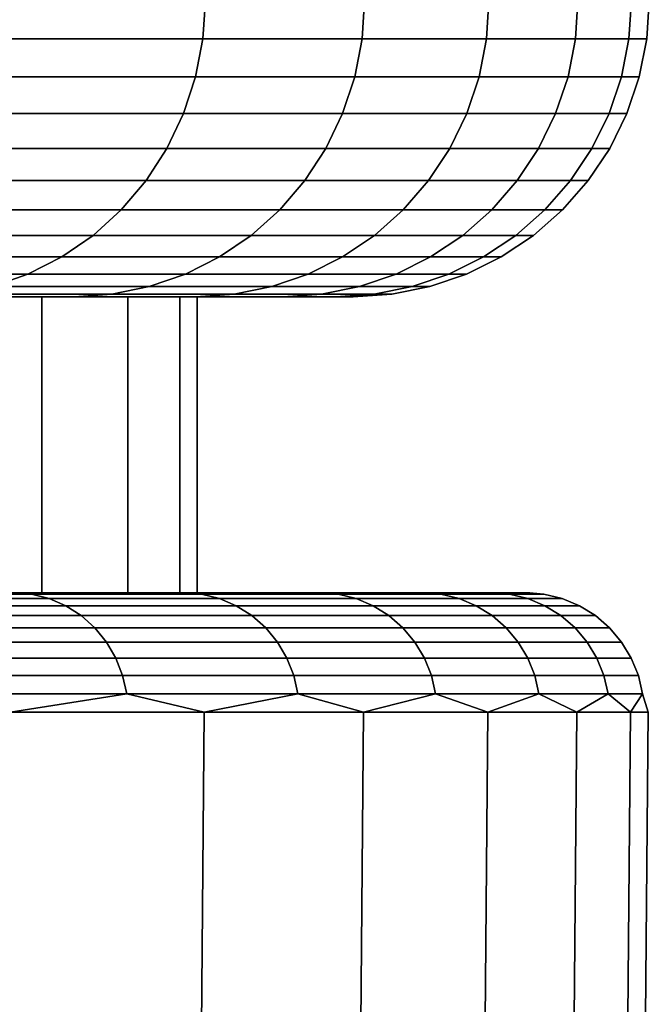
# Model space of a CAD drawing. Header units: metres. Extents: x -109 to 109, y -100 to 58.
# Tile 273 of 642: x 23.94 to 25, y -64.39 to -62.73. Entities that reach past the tile are written whole.
import ezdxf

# ---------------------------------------------------------------- set-up
doc = ezdxf.new("R2010")
doc.units = ezdxf.units.M
doc.layers.add('solid_21_062_100_XXX', color=7, linetype='CONTINUOUS')

msp = doc.modelspace()

# ---------------------------------------------------------------- linework, layer by layer
at = {"layer": 'solid_21_062_100_XXX'}
for points in [[(24.246714, -62.764614, -1.576055), (23.919497, -62.764614, -2.758469), (23.923508, -62.700001, -2.759686), (24.250782, -62.700001, -1.577073)], [(23.919497, -62.764614, 11.753331), (24.246714, -62.764614, 10.570917), (24.250782, -62.700001, 10.571936), (23.923508, -62.700001, 11.754548)], [(24.51552, -62.764614, -0.379009), (24.246714, -62.764614, -1.576055), (24.250782, -62.700001, -1.577073), (24.519632, -62.700001, -0.379827)], [(24.246714, -62.764614, 10.570917), (24.51552, -62.764614, 9.373871), (24.519632, -62.700001, 9.374689), (24.250782, -62.700001, 10.571936)], [(24.725266, -62.764614, 0.829784), (24.51552, -62.764614, -0.379009), (24.519632, -62.700001, -0.379827), (24.729412, -62.700001, 0.829169)], [(24.51552, -62.764614, 9.373871), (24.725266, -62.764614, 8.165077), (24.729412, -62.700001, 8.165692), (24.519632, -62.700001, 9.374689)], [(24.875446, -62.764614, 2.047413), (24.725266, -62.764614, 0.829784), (24.729412, -62.700001, 0.829169), (24.879618, -62.700001, 2.047003)], [(24.725266, -62.764614, 8.165077), (24.875446, -62.764614, 6.947448), (24.879618, -62.700001, 6.947859), (24.729412, -62.700001, 8.165692)], [(24.965698, -62.764614, 3.270945), (24.875446, -62.764614, 2.047413), (24.879618, -62.700001, 2.047003), (24.969887, -62.700001, 3.270739)], [(24.875446, -62.764614, 6.947448), (24.965698, -62.764614, 5.723917), (24.969887, -62.700001, 5.724123), (24.879618, -62.700001, 6.947859)], [(24.995808, -62.764614, 4.497431), (24.965698, -62.764614, 3.270945), (24.969887, -62.700001, 3.270739), (25, -62.700001, 4.497431)], [(24.965698, -62.764614, 5.723917), (24.995808, -62.764614, 4.497431), (25, -62.700001, 4.497431), (24.969887, -62.700001, 5.724123)], [(24.246714, -62.764614, 10.570917), (23.919497, -62.764614, 11.753331), (23.907351, -62.828842, 11.749646), (24.234402, -62.828842, 10.567833)], [(23.919497, -62.764614, -2.758469), (24.246714, -62.764614, -1.576055), (24.234402, -62.828842, -1.572971), (23.907351, -62.828842, -2.754785)], [(24.51552, -62.764614, 9.373871), (24.246714, -62.764614, 10.570917), (24.234402, -62.828842, 10.567833), (24.503071, -62.828842, 9.371395)], [(24.246714, -62.764614, -1.576055), (24.51552, -62.764614, -0.379009), (24.503071, -62.828842, -0.376533), (24.234402, -62.828842, -1.572971)], [(24.725266, -62.764614, 8.165077), (24.51552, -62.764614, 9.373871), (24.503071, -62.828842, 9.371395), (24.712711, -62.828842, 8.163216)], [(24.51552, -62.764614, -0.379009), (24.725266, -62.764614, 0.829784), (24.712711, -62.828842, 0.831647), (24.503071, -62.828842, -0.376533)], [(24.875446, -62.764614, 6.947448), (24.725266, -62.764614, 8.165077), (24.712711, -62.828842, 8.163216), (24.862814, -62.828842, 6.946204)], [(24.725266, -62.764614, 0.829784), (24.875446, -62.764614, 2.047413), (24.862814, -62.828842, 2.048657), (24.712711, -62.828842, 0.831647)], [(24.965698, -62.764614, 5.723917), (24.875446, -62.764614, 6.947448), (24.862814, -62.828842, 6.946204), (24.953022, -62.828842, 5.723294)], [(24.875446, -62.764614, 2.047413), (24.965698, -62.764614, 3.270945), (24.953022, -62.828842, 3.271568), (24.862814, -62.828842, 2.048657)], [(24.995808, -62.764614, 4.497431), (24.965698, -62.764614, 5.723917), (24.953022, -62.828842, 5.723294), (24.983114, -62.828842, 4.497431)], [(24.965698, -62.764614, 3.270945), (24.995808, -62.764614, 4.497431), (24.983114, -62.828842, 4.497431), (24.953022, -62.828842, 3.271568)], [(24.234402, -62.828842, 10.567833), (23.907351, -62.828842, 11.749646), (23.887278, -62.890858, 11.743558), (24.214056, -62.890858, 10.562737)], [(23.907351, -62.828842, -2.754785), (24.234402, -62.828842, -1.572971), (24.214056, -62.890858, -1.567874), (23.887278, -62.890858, -2.748696)], [(24.503071, -62.828842, 9.371395), (24.234402, -62.828842, 10.567833), (24.214056, -62.890858, 10.562737), (24.4825, -62.890858, 9.367303)], [(24.234402, -62.828842, -1.572971), (24.503071, -62.828842, -0.376533), (24.4825, -62.890858, -0.372441), (24.214056, -62.890858, -1.567874)], [(24.712711, -62.828842, 8.163216), (24.503071, -62.828842, 9.371395), (24.4825, -62.890858, 9.367303), (24.691963, -62.890858, 8.160137)], [(24.503071, -62.828842, -0.376533), (24.712711, -62.828842, 0.831647), (24.691963, -62.890858, 0.834724), (24.4825, -62.890858, -0.372441)], [(24.862814, -62.828842, 6.946204), (24.712711, -62.828842, 8.163216), (24.691963, -62.890858, 8.160137), (24.84194, -62.890858, 6.944149)], [(24.712711, -62.828842, 0.831647), (24.862814, -62.828842, 2.048657), (24.84194, -62.890858, 2.050713), (24.691963, -62.890858, 0.834724)], [(24.953022, -62.828842, 5.723294), (24.862814, -62.828842, 6.946204), (24.84194, -62.890858, 6.944149), (24.932072, -62.890858, 5.722265)], [(24.862814, -62.828842, 2.048657), (24.953022, -62.828842, 3.271568), (24.932072, -62.890858, 3.272597), (24.84194, -62.890858, 2.050713)], [(24.983114, -62.828842, 4.497431), (24.953022, -62.828842, 5.723294), (24.932072, -62.890858, 5.722265), (24.962139, -62.890858, 4.497431)], [(24.953022, -62.828842, 3.271568), (24.983114, -62.828842, 4.497431), (24.962139, -62.890858, 4.497431), (24.932072, -62.890858, 3.272597)], [(24.214056, -62.890858, 10.562737), (23.887278, -62.890858, 11.743558), (23.859625, -62.949604, 11.735168), (24.186024, -62.949604, 10.555715)], [(23.887278, -62.890858, -2.748696), (24.214056, -62.890858, -1.567874), (24.186024, -62.949604, -1.560853), (23.859625, -62.949604, -2.740307)], [(24.4825, -62.890858, 9.367303), (24.214056, -62.890858, 10.562737), (24.186024, -62.949604, 10.555715), (24.454157, -62.949604, 9.361665)], [(24.214056, -62.890858, -1.567874), (24.4825, -62.890858, -0.372441), (24.454157, -62.949604, -0.366803), (24.186024, -62.949604, -1.560853)], [(24.691963, -62.890858, 8.160137), (24.4825, -62.890858, 9.367303), (24.454157, -62.949604, 9.361665), (24.663378, -62.949604, 8.155897)], [(24.4825, -62.890858, -0.372441), (24.691963, -62.890858, 0.834724), (24.663378, -62.949604, 0.838965), (24.454157, -62.949604, -0.366803)], [(24.84194, -62.890858, 6.944149), (24.691963, -62.890858, 8.160137), (24.663378, -62.949604, 8.155897), (24.813181, -62.949604, 6.941316)], [(24.691963, -62.890858, 0.834724), (24.84194, -62.890858, 2.050713), (24.813181, -62.949604, 2.053546), (24.663378, -62.949604, 0.838965)], [(24.932072, -62.890858, 5.722265), (24.84194, -62.890858, 6.944149), (24.813181, -62.949604, 6.941316), (24.903208, -62.949604, 5.720847)], [(24.84194, -62.890858, 2.050713), (24.932072, -62.890858, 3.272597), (24.903208, -62.949604, 3.274015), (24.813181, -62.949604, 2.053546)], [(24.962139, -62.890858, 4.497431), (24.932072, -62.890858, 5.722265), (24.903208, -62.949604, 5.720847), (24.933241, -62.949604, 4.497431)], [(24.932072, -62.890858, 3.272597), (24.962139, -62.890858, 4.497431), (24.933241, -62.949604, 4.497431), (24.903208, -62.949604, 3.274015)], [(24.186024, -62.949604, 10.555715), (23.859625, -62.949604, 11.735168), (23.824863, -63.00407, 11.724624), (24.150785, -63.00407, 10.546888)], [(23.859625, -62.949604, -2.740307), (24.186024, -62.949604, -1.560853), (24.150785, -63.00407, -1.552026), (23.824863, -63.00407, -2.729762)], [(24.454157, -62.949604, 9.361665), (24.186024, -62.949604, 10.555715), (24.150785, -63.00407, 10.546888), (24.418528, -63.00407, 9.354578)], [(24.186024, -62.949604, -1.560853), (24.454157, -62.949604, -0.366803), (24.418528, -63.00407, -0.359716), (24.150785, -63.00407, -1.552026)], [(24.663378, -62.949604, 8.155897), (24.454157, -62.949604, 9.361665), (24.418528, -63.00407, 9.354578), (24.627443, -63.00407, 8.150567)], [(24.454157, -62.949604, -0.366803), (24.663378, -62.949604, 0.838965), (24.627443, -63.00407, 0.844295), (24.418528, -63.00407, -0.359716)], [(24.813181, -62.949604, 6.941316), (24.663378, -62.949604, 8.155897), (24.627443, -63.00407, 8.150567), (24.777031, -63.00407, 6.937756)], [(24.663378, -62.949604, 0.838965), (24.813181, -62.949604, 2.053546), (24.777031, -63.00407, 2.057106), (24.627443, -63.00407, 0.844295)], [(24.903208, -62.949604, 5.720847), (24.813181, -62.949604, 6.941316), (24.777031, -63.00407, 6.937756), (24.866926, -63.00407, 5.719065)], [(24.813181, -62.949604, 2.053546), (24.903208, -62.949604, 3.274015), (24.866926, -63.00407, 3.275797), (24.777031, -63.00407, 2.057106)], [(24.933241, -62.949604, 4.497431), (24.903208, -62.949604, 5.720847), (24.866926, -63.00407, 5.719065), (24.896915, -63.00407, 4.497431)], [(24.903208, -62.949604, 3.274015), (24.933241, -62.949604, 4.497431), (24.896915, -63.00407, 4.497431), (24.866926, -63.00407, 3.275797)], [(24.150785, -63.00407, 10.546888), (23.824863, -63.00407, 11.724624), (23.783588, -63.053322, 11.712104), (24.108948, -63.053322, 10.536408)], [(23.824863, -63.00407, -2.729762), (24.150785, -63.00407, -1.552026), (24.108948, -63.053322, -1.541546), (23.783588, -63.053322, -2.717242)], [(24.418528, -63.00407, 9.354578), (24.150785, -63.00407, 10.546888), (24.108948, -63.053322, 10.536408), (24.376226, -63.053322, 9.346164)], [(24.150785, -63.00407, -1.552026), (24.418528, -63.00407, -0.359716), (24.376226, -63.053322, -0.351302), (24.108948, -63.053322, -1.541546)], [(24.627443, -63.00407, 8.150567), (24.418528, -63.00407, 9.354578), (24.376226, -63.053322, 9.346164), (24.58478, -63.053322, 8.144238)], [(24.418528, -63.00407, -0.359716), (24.627443, -63.00407, 0.844295), (24.58478, -63.053322, 0.850623), (24.376226, -63.053322, -0.351302)], [(24.777031, -63.00407, 6.937756), (24.627443, -63.00407, 8.150567), (24.58478, -63.053322, 8.144238), (24.734106, -63.053322, 6.933528)], [(24.627443, -63.00407, 0.844295), (24.777031, -63.00407, 2.057106), (24.734106, -63.053322, 2.061334), (24.58478, -63.053322, 0.850623)], [(24.866926, -63.00407, 5.719065), (24.777031, -63.00407, 6.937756), (24.734106, -63.053322, 6.933528), (24.823847, -63.053322, 5.716949)], [(24.777031, -63.00407, 2.057106), (24.866926, -63.00407, 3.275797), (24.823847, -63.053322, 3.277914), (24.734106, -63.053322, 2.061334)], [(24.896915, -63.00407, 4.497431), (24.866926, -63.00407, 5.719065), (24.823847, -63.053322, 5.716949), (24.853785, -63.053322, 4.497431)], [(24.866926, -63.00407, 3.275797), (24.896915, -63.00407, 4.497431), (24.853785, -63.053322, 4.497431), (24.823847, -63.053322, 3.277914)], [(24.108948, -63.053322, 10.536408), (23.783588, -63.053322, 11.712104), (23.736511, -63.096516, 11.697823), (24.061226, -63.096516, 10.524454)], [(23.783588, -63.053322, -2.717242), (24.108948, -63.053322, -1.541546), (24.061226, -63.096516, -1.529592), (23.736511, -63.096516, -2.702961)], [(24.376226, -63.053322, 9.346164), (24.108948, -63.053322, 10.536408), (24.061226, -63.096516, 10.524454), (24.327974, -63.096516, 9.336566)], [(24.108948, -63.053322, -1.541546), (24.376226, -63.053322, -0.351302), (24.327974, -63.096516, -0.341704), (24.061226, -63.096516, -1.529592)], [(24.58478, -63.053322, 8.144238), (24.376226, -63.053322, 9.346164), (24.327974, -63.096516, 9.336566), (24.536116, -63.096516, 8.13702)], [(24.376226, -63.053322, -0.351302), (24.58478, -63.053322, 0.850623), (24.536116, -63.096516, 0.857842), (24.327974, -63.096516, -0.341704)], [(24.734106, -63.053322, 6.933528), (24.58478, -63.053322, 8.144238), (24.536116, -63.096516, 8.13702), (24.685148, -63.096516, 6.928706)], [(24.58478, -63.053322, 0.850623), (24.734106, -63.053322, 2.061334), (24.685148, -63.096516, 2.066156), (24.536116, -63.096516, 0.857842)], [(24.823847, -63.053322, 5.716949), (24.734106, -63.053322, 6.933528), (24.685148, -63.096516, 6.928706), (24.77471, -63.096516, 5.714534)], [(24.734106, -63.053322, 2.061334), (24.823847, -63.053322, 3.277914), (24.77471, -63.096516, 3.280328), (24.685148, -63.096516, 2.066156)], [(24.853785, -63.053322, 4.497431), (24.823847, -63.053322, 5.716949), (24.77471, -63.096516, 5.714534), (24.804588, -63.096516, 4.497431)], [(24.823847, -63.053322, 3.277914), (24.853785, -63.053322, 4.497431), (24.804588, -63.096516, 4.497431), (24.77471, -63.096516, 3.280328)], [(24.061226, -63.096516, 10.524454), (23.736511, -63.096516, 11.697823), (23.684437, -63.132915, 11.682026), (24.008438, -63.132915, 10.511231)], [(23.736511, -63.096516, -2.702961), (24.061226, -63.096516, -1.529592), (24.008438, -63.132915, -1.51637), (23.684437, -63.132915, -2.687164)], [(24.327974, -63.096516, 9.336566), (24.061226, -63.096516, 10.524454), (24.008438, -63.132915, 10.511231), (24.274603, -63.132915, 9.32595)], [(24.061226, -63.096516, -1.529592), (24.327974, -63.096516, -0.341704), (24.274603, -63.132915, -0.331088), (24.008438, -63.132915, -1.51637)], [(24.536116, -63.096516, 8.13702), (24.327974, -63.096516, 9.336566), (24.274603, -63.132915, 9.32595), (24.482286, -63.132915, 8.129035)], [(24.327974, -63.096516, -0.341704), (24.536116, -63.096516, 0.857842), (24.482286, -63.132915, 0.865827), (24.274603, -63.132915, -0.331088)], [(24.685148, -63.096516, 6.928706), (24.536116, -63.096516, 8.13702), (24.482286, -63.132915, 8.129035), (24.630991, -63.132915, 6.923372)], [(24.536116, -63.096516, 0.857842), (24.685148, -63.096516, 2.066156), (24.630991, -63.132915, 2.07149), (24.482286, -63.132915, 0.865827)], [(24.77471, -63.096516, 5.714534), (24.685148, -63.096516, 6.928706), (24.630991, -63.132915, 6.923372), (24.720358, -63.132915, 5.711864)], [(24.685148, -63.096516, 2.066156), (24.77471, -63.096516, 3.280328), (24.720358, -63.132915, 3.282998), (24.630991, -63.132915, 2.07149)], [(24.804588, -63.096516, 4.497431), (24.77471, -63.096516, 5.714534), (24.720358, -63.132915, 5.711864), (24.75017, -63.132915, 4.497431)], [(24.77471, -63.096516, 3.280328), (24.804588, -63.096516, 4.497431), (24.75017, -63.132915, 4.497431), (24.720358, -63.132915, 3.282998)], [(24.008438, -63.132915, 10.511231), (23.684437, -63.132915, 11.682026), (23.628256, -63.161888, 11.664984), (23.95149, -63.161888, 10.496967)], [(23.684437, -63.132915, -2.687164), (24.008438, -63.132915, -1.51637), (23.95149, -63.161888, -1.502105), (23.628256, -63.161888, -2.670122)], [(24.274603, -63.132915, 9.32595), (24.008438, -63.132915, 10.511231), (23.95149, -63.161888, 10.496967), (24.217024, -63.161888, 9.314496)], [(24.008438, -63.132915, -1.51637), (24.274603, -63.132915, -0.331088), (24.217024, -63.161888, -0.319634), (23.95149, -63.161888, -1.502105)], [(24.482286, -63.132915, 8.129035), (24.274603, -63.132915, 9.32595), (24.217024, -63.161888, 9.314496), (24.424215, -63.161888, 8.120421)], [(24.274603, -63.132915, -0.331088), (24.482286, -63.132915, 0.865827), (24.424215, -63.161888, 0.874441), (24.217024, -63.161888, -0.319634)], [(24.630991, -63.132915, 6.923372), (24.482286, -63.132915, 8.129035), (24.424215, -63.161888, 8.120421), (24.572567, -63.161888, 6.917617)], [(24.482286, -63.132915, 0.865827), (24.630991, -63.132915, 2.07149), (24.572567, -63.161888, 2.077244), (24.424215, -63.161888, 0.874441)], [(24.720358, -63.132915, 5.711864), (24.630991, -63.132915, 6.923372), (24.572567, -63.161888, 6.917617), (24.66172, -63.161888, 5.708983)], [(24.630991, -63.132915, 2.07149), (24.720358, -63.132915, 3.282998), (24.66172, -63.161888, 3.285878), (24.572567, -63.161888, 2.077244)], [(24.75017, -63.132915, 4.497431), (24.720358, -63.132915, 5.711864), (24.66172, -63.161888, 5.708983), (24.691463, -63.161888, 4.497431)], [(24.720358, -63.132915, 3.282998), (24.75017, -63.132915, 4.497431), (24.691463, -63.161888, 4.497431), (24.66172, -63.161888, 3.285878)], [(23.95149, -63.161888, 10.496967), (23.628256, -63.161888, 11.664984), (23.568935, -63.182945, 11.64699), (23.891357, -63.182945, 10.481905)], [(23.628256, -63.161888, -2.670122), (23.95149, -63.161888, -1.502105), (23.891357, -63.182945, -1.487043), (23.568935, -63.182945, -2.652128)], [(24.217024, -63.161888, 9.314496), (23.95149, -63.161888, 10.496967), (23.891357, -63.182945, 10.481905), (24.156225, -63.182945, 9.302402)], [(23.95149, -63.161888, -1.502105), (24.217024, -63.161888, -0.319634), (24.156225, -63.182945, -0.307541), (23.891357, -63.182945, -1.487043)], [(24.424215, -63.161888, 8.120421), (24.217024, -63.161888, 9.314496), (24.156225, -63.182945, 9.302402), (24.362896, -63.182945, 8.111325)], [(24.217024, -63.161888, -0.319634), (24.424215, -63.161888, 0.874441), (24.362896, -63.182945, 0.883537), (24.156225, -63.182945, -0.307541)], [(24.572567, -63.161888, 6.917617), (24.424215, -63.161888, 8.120421), (24.362896, -63.182945, 8.111325), (24.510876, -63.182945, 6.911541)], [(24.424215, -63.161888, 0.874441), (24.572567, -63.161888, 2.077244), (24.510876, -63.182945, 2.08332), (24.362896, -63.182945, 0.883537)], [(24.66172, -63.161888, 5.708983), (24.572567, -63.161888, 6.917617), (24.510876, -63.182945, 6.911541), (24.599806, -63.182945, 5.705942)], [(24.572567, -63.161888, 2.077244), (24.66172, -63.161888, 3.285878), (24.599806, -63.182945, 3.28892), (24.510876, -63.182945, 2.08332)], [(24.691463, -63.161888, 4.497431), (24.66172, -63.161888, 5.708983), (24.599806, -63.182945, 5.705942), (24.629473, -63.182945, 4.497431)], [(24.66172, -63.161888, 3.285878), (24.691463, -63.161888, 4.497431), (24.629473, -63.182945, 4.497431), (24.599806, -63.182945, 3.28892)], [(24.156225, -63.182945, 9.302402), (23.891357, -63.182945, 10.481905), (23.829073, -63.195721, 10.466303), (24.093248, -63.195721, 9.289876)], [(23.891357, -63.182945, -1.487043), (24.156225, -63.182945, -0.307541), (24.093248, -63.195721, -0.295014), (23.829073, -63.195721, -1.471441)], [(24.362896, -63.182945, 8.111325), (24.156225, -63.182945, 9.302402), (24.093248, -63.195721, 9.289876), (24.299381, -63.195721, 8.101904)], [(24.156225, -63.182945, -0.307541), (24.362896, -63.182945, 0.883537), (24.299381, -63.195721, 0.892958), (24.093248, -63.195721, -0.295014)], [(24.510876, -63.182945, 6.911541), (24.362896, -63.182945, 8.111325), (24.299381, -63.195721, 8.101904), (24.446974, -63.195721, 6.905248)], [(24.362896, -63.182945, 0.883537), (24.510876, -63.182945, 2.08332), (24.446974, -63.195721, 2.089614), (24.299381, -63.195721, 0.892958)], [(24.599806, -63.182945, 5.705942), (24.510876, -63.182945, 6.911541), (24.446974, -63.195721, 6.905248), (24.535673, -63.195721, 5.702791)], [(24.510876, -63.182945, 2.08332), (24.599806, -63.182945, 3.28892), (24.535673, -63.195721, 3.292071), (24.446974, -63.195721, 2.089614)], [(24.629473, -63.182945, 4.497431), (24.599806, -63.182945, 5.705942), (24.535673, -63.195721, 5.702791), (24.565264, -63.195721, 4.497431)], [(24.599806, -63.182945, 3.28892), (24.629473, -63.182945, 4.497431), (24.565264, -63.195721, 4.497431), (24.535673, -63.195721, 3.292071)], [(23.771214, -63.200001, 9.225838), (24.029152, -63.200001, 9.277576), (23.765625, -63.200001, 10.450995), (23.510576, -63.200001, 10.386509)], [(23.771214, -63.200001, -0.230976), (23.510576, -63.200001, -1.391647), (23.765635, -63.200001, -1.456101), (24.02916, -63.200001, -0.282673)], [(24.093248, -63.195721, 9.289876), (23.829073, -63.195721, 10.466303), (23.765625, -63.200001, 10.450995), (24.029152, -63.200001, 9.277576)], [(24.093248, -63.195721, -0.295014), (24.02916, -63.200001, -0.282673), (23.765635, -63.200001, -1.456101), (23.829073, -63.195721, -1.471441)], [(23.974586, -63.700001, 0.941096), (23.771208, -63.700001, -0.23103), (23.771214, -63.200001, -0.230976), (23.97459, -63.200001, 0.941103)], [(23.771208, -63.700001, 9.225891), (23.974586, -63.700001, 8.053766), (23.97459, -63.200001, 8.053759), (23.771214, -63.200001, 9.225838)], [(23.97459, -63.200001, 8.053759), (24.234776, -63.200001, 8.092642), (24.029152, -63.200001, 9.277576), (23.771214, -63.200001, 9.225838)], [(23.97459, -63.200001, 0.941103), (23.771214, -63.200001, -0.230976), (24.02916, -63.200001, -0.282673), (24.234781, -63.200001, 0.902258)], [(24.120239, -63.700001, 2.122068), (23.974586, -63.700001, 0.941096), (23.97459, -63.200001, 0.941103), (24.120211, -63.200001, 2.121766)], [(23.974586, -63.700001, 8.053766), (24.120239, -63.700001, 6.872794), (24.120211, -63.200001, 6.873096), (23.97459, -63.200001, 8.053759)], [(24.120211, -63.200001, 6.873096), (24.382006, -63.200001, 6.899053), (24.234776, -63.200001, 8.092642), (23.97459, -63.200001, 8.053759)], [(24.120211, -63.200001, 2.121766), (23.97459, -63.200001, 0.941103), (24.234781, -63.200001, 0.902258), (24.382008, -63.200001, 2.09584)], [(24.299381, -63.195721, 8.101904), (24.093248, -63.195721, 9.289876), (24.029152, -63.200001, 9.277576), (24.234776, -63.200001, 8.092642)], [(24.299381, -63.195721, 0.892958), (24.234781, -63.200001, 0.902258), (24.02916, -63.200001, -0.282673), (24.093248, -63.195721, -0.295014)], [(24.207726, -63.200001, 5.686698), (24.470484, -63.200001, 5.699694), (24.382006, -63.200001, 6.899053), (24.120211, -63.200001, 6.873096)], [(24.207726, -63.200001, 3.308163), (24.120211, -63.200001, 2.121766), (24.382008, -63.200001, 2.09584), (24.470486, -63.200001, 3.295204)], [(24.20772, -63.700001, 3.307986), (24.120239, -63.700001, 2.122068), (24.120211, -63.200001, 2.121766), (24.207726, -63.200001, 3.308163)], [(24.120239, -63.700001, 6.872794), (24.20772, -63.700001, 5.686876), (24.207726, -63.200001, 5.686698), (24.120211, -63.200001, 6.873096)], [(24.236923, -63.700001, 4.497431), (24.20772, -63.700001, 3.307986), (24.207726, -63.200001, 3.308163), (24.236921, -63.200001, 4.497431)], [(24.20772, -63.700001, 5.686876), (24.236923, -63.700001, 4.497431), (24.236921, -63.200001, 4.497431), (24.207726, -63.200001, 5.686698)], [(24.207726, -63.200001, 5.686698), (24.236921, -63.200001, 4.497431), (24.5, -63.200001, 4.497453), (24.470484, -63.200001, 5.699694)], [(24.236921, -63.200001, 4.497431), (24.207726, -63.200001, 3.308163), (24.470486, -63.200001, 3.295204), (24.5, -63.200001, 4.497453)], [(24.446974, -63.195721, 6.905248), (24.299381, -63.195721, 8.101904), (24.234776, -63.200001, 8.092642), (24.382006, -63.200001, 6.899053)], [(24.446974, -63.195721, 2.089614), (24.382008, -63.200001, 2.09584), (24.234781, -63.200001, 0.902258), (24.299381, -63.195721, 0.892958)], [(24.535673, -63.195721, 5.702791), (24.446974, -63.195721, 6.905248), (24.382006, -63.200001, 6.899053), (24.470484, -63.200001, 5.699694)], [(24.535673, -63.195721, 3.292071), (24.470486, -63.200001, 3.295204), (24.382008, -63.200001, 2.09584), (24.446974, -63.195721, 2.089614)], [(24.565264, -63.195721, 4.497431), (24.535673, -63.195721, 5.702791), (24.470484, -63.200001, 5.699694), (24.5, -63.200001, 4.497453)], [(24.535673, -63.195721, 3.292071), (24.565264, -63.195721, 4.497431), (24.5, -63.200001, 4.497453), (24.470486, -63.200001, 3.295204)], [(23.510614, -63.700001, 10.386336), (23.730209, -63.700001, 11.696749), (24.054909, -63.700001, 10.523573), (23.771208, -63.700001, 9.225891)], [(23.614216, -63.70245, -3.175293), (23.730207, -63.700001, -2.701894), (23.957336, -63.70245, -2.02545)], [(23.957336, -63.70245, 11.020312), (23.730209, -63.700001, 11.696749), (23.614216, -63.70245, 12.170155)], [(23.957336, -63.70245, 11.020312), (23.614216, -63.70245, 12.170155), (23.643429, -63.709827, 12.179646), (23.986973, -63.709827, 11.028381)], [(23.614216, -63.70245, -3.175293), (23.957336, -63.70245, -2.02545), (23.986973, -63.709827, -2.03352), (23.643429, -63.709827, -3.184785)], [(23.771208, -63.700001, -0.23103), (23.974586, -63.700001, 0.941096), (24.054907, -63.700001, -1.528718), (23.730207, -63.700001, -2.701894)], [(23.957336, -63.70245, -2.02545), (23.730207, -63.700001, -2.701894), (24.054907, -63.700001, -1.528718)], [(23.957336, -63.70245, 11.020312), (24.054909, -63.700001, 10.523573), (23.730209, -63.700001, 11.696749)], [(23.974586, -63.700001, 8.053766), (23.771208, -63.700001, 9.225891), (24.054909, -63.700001, 10.523573)], [(23.957336, -63.70245, -2.02545), (24.054907, -63.700001, -1.528718), (24.244501, -63.70245, -0.860373)], [(24.244501, -63.70245, 9.855235), (24.054909, -63.700001, 10.523573), (23.957336, -63.70245, 11.020312)], [(24.244501, -63.70245, 9.855235), (23.957336, -63.70245, 11.020312), (23.986973, -63.709827, 11.028381), (24.274494, -63.709827, 9.861863)], [(23.957336, -63.70245, -2.02545), (24.244501, -63.70245, -0.860373), (24.274494, -63.709827, -0.867001), (23.986973, -63.709827, -2.03352)], [(23.974586, -63.700001, 0.941096), (24.120239, -63.700001, 2.122068), (24.054907, -63.700001, -1.528718)], [(23.974586, -63.700001, 8.053766), (24.054909, -63.700001, 10.523573), (24.321644, -63.700001, 9.335891), (24.120239, -63.700001, 6.872794)], [(24.120239, -63.700001, 2.122068), (24.20772, -63.700001, 3.307986), (24.321642, -63.700001, -0.341036), (24.054907, -63.700001, -1.528718)], [(24.244501, -63.70245, -0.860373), (24.054907, -63.700001, -1.528718), (24.321642, -63.700001, -0.341036)], [(24.244501, -63.70245, 9.855235), (24.321644, -63.700001, 9.335891), (24.054909, -63.700001, 10.523573)], [(24.20772, -63.700001, 5.686876), (24.120239, -63.700001, 6.872794), (24.321644, -63.700001, 9.335891)], [(24.20772, -63.700001, 3.307986), (24.236923, -63.700001, 4.497431), (24.321642, -63.700001, -0.341036)], [(24.236923, -63.700001, 4.497431), (24.20772, -63.700001, 5.686876), (24.321644, -63.700001, 9.335891)], [(24.236923, -63.700001, 4.497431), (24.321644, -63.700001, 9.335891), (24.529778, -63.700001, 8.136534), (24.321642, -63.700001, -0.341036)], [(24.244501, -63.70245, -0.860373), (24.321642, -63.700001, -0.341036), (24.475042, -63.70245, 0.317217)], [(24.475042, -63.70245, 8.677645), (24.321644, -63.700001, 9.335891), (24.244501, -63.70245, 9.855235)], [(24.475042, -63.70245, 8.677645), (24.244501, -63.70245, 9.855235), (24.274494, -63.709827, 9.861863), (24.50532, -63.709827, 8.682816)], [(24.244501, -63.70245, -0.860373), (24.475042, -63.70245, 0.317217), (24.50532, -63.709827, 0.312046), (24.274494, -63.709827, -0.867001)], [(24.529778, -63.700001, 8.136534), (24.529776, -63.700001, 0.858322), (24.321642, -63.700001, -0.341036)], [(24.475042, -63.70245, 0.317217), (24.321642, -63.700001, -0.341036), (24.529776, -63.700001, 0.858322)], [(24.475042, -63.70245, 8.677645), (24.529778, -63.700001, 8.136534), (24.321644, -63.700001, 9.335891)], [(24.475042, -63.70245, 0.317217), (24.529776, -63.700001, 0.858322), (24.648422, -63.70245, 1.504571)], [(24.648422, -63.70245, 7.490291), (24.529778, -63.700001, 8.136534), (24.475042, -63.70245, 8.677645)], [(24.648422, -63.70245, 7.490291), (24.475042, -63.70245, 8.677645), (24.50532, -63.709827, 8.682816), (24.678913, -63.709827, 7.493993)], [(24.475042, -63.70245, 0.317217), (24.648422, -63.70245, 1.504571), (24.678913, -63.709827, 1.500868), (24.50532, -63.709827, 0.312046)], [(24.678804, -63.700001, 6.92839), (24.678804, -63.700001, 2.066465), (24.529776, -63.700001, 0.858322)], [(24.648422, -63.70245, 1.504571), (24.529776, -63.700001, 0.858322), (24.678804, -63.700001, 2.066465)], [(24.529778, -63.700001, 8.136534), (24.678804, -63.700001, 6.92839), (24.529776, -63.700001, 0.858322)], [(24.648422, -63.70245, 7.490291), (24.678804, -63.700001, 6.92839), (24.529778, -63.700001, 8.136534)], [(24.648422, -63.70245, 1.504571), (24.678804, -63.700001, 2.066465), (24.764233, -63.70245, 2.698914)], [(24.764233, -63.70245, 6.295948), (24.678804, -63.700001, 6.92839), (24.648422, -63.70245, 7.490291)], [(24.764233, -63.70245, 6.295948), (24.648422, -63.70245, 7.490291), (24.678913, -63.709827, 7.493993), (24.794868, -63.709827, 6.298172)], [(24.648422, -63.70245, 1.504571), (24.764233, -63.70245, 2.698914), (24.794868, -63.709827, 2.696689), (24.678913, -63.709827, 1.500868)], [(24.768368, -63.700001, 5.714378), (24.768366, -63.700001, 3.280477), (24.678804, -63.700001, 2.066465)], [(24.764233, -63.70245, 2.698914), (24.678804, -63.700001, 2.066465), (24.768366, -63.700001, 3.280477)], [(24.678804, -63.700001, 6.92839), (24.768368, -63.700001, 5.714378), (24.678804, -63.700001, 2.066465)], [(24.764233, -63.70245, 6.295948), (24.768368, -63.700001, 5.714378), (24.678804, -63.700001, 6.92839)], [(24.764233, -63.70245, 2.698914), (24.768366, -63.700001, 3.280477), (24.822206, -63.70245, 3.897458)], [(24.822206, -63.70245, 5.097404), (24.768368, -63.700001, 5.714378), (24.764233, -63.70245, 6.295948)], [(24.822206, -63.70245, 5.097404), (24.764233, -63.70245, 6.295948), (24.794868, -63.709827, 6.298172), (24.852913, -63.709827, 5.098146)], [(24.764233, -63.70245, 2.698914), (24.822206, -63.70245, 3.897458), (24.852913, -63.709827, 3.896716), (24.794868, -63.709827, 2.696689)], [(24.768368, -63.700001, 5.714378), (24.798244, -63.700001, 4.497427), (24.768366, -63.700001, 3.280477)], [(24.822206, -63.70245, 3.897458), (24.768366, -63.700001, 3.280477), (24.798244, -63.700001, 4.497427)], [(24.822206, -63.70245, 5.097404), (24.798244, -63.700001, 4.497427), (24.768368, -63.700001, 5.714378)], [(24.822206, -63.70245, 3.897458), (24.798244, -63.700001, 4.497427), (24.822206, -63.70245, 5.097404)], [(24.822206, -63.70245, 3.897458), (24.822206, -63.70245, 5.097404), (24.852913, -63.709827, 5.098146), (24.852913, -63.709827, 3.896716)], [(23.986973, -63.709827, 11.028381), (23.643429, -63.709827, 12.179646), (23.671171, -63.721951, 12.188661), (24.015118, -63.721951, 11.036045)], [(23.643429, -63.709827, -3.184785), (23.986973, -63.709827, -2.03352), (24.015118, -63.721951, -2.041183), (23.671171, -63.721951, -3.193799)], [(24.274494, -63.709827, 9.861863), (23.986973, -63.709827, 11.028381), (24.015118, -63.721951, 11.036045), (24.302977, -63.721951, 9.868157)], [(23.986973, -63.709827, -2.03352), (24.274494, -63.709827, -0.867001), (24.302977, -63.721951, -0.873296), (24.015118, -63.721951, -2.041183)], [(24.50532, -63.709827, 8.682816), (24.274494, -63.709827, 9.861863), (24.302977, -63.721951, 9.868157), (24.534075, -63.721951, 8.687727)], [(24.274494, -63.709827, -0.867001), (24.50532, -63.709827, 0.312046), (24.534075, -63.721951, 0.307135), (24.302977, -63.721951, -0.873296)], [(24.678913, -63.709827, 7.493993), (24.50532, -63.709827, 8.682816), (24.534075, -63.721951, 8.687727), (24.70787, -63.721951, 7.497509)], [(24.50532, -63.709827, 0.312046), (24.678913, -63.709827, 1.500868), (24.70787, -63.721951, 1.497352), (24.534075, -63.721951, 0.307135)], [(24.794868, -63.709827, 6.298172), (24.678913, -63.709827, 7.493993), (24.70787, -63.721951, 7.497509), (24.823961, -63.721951, 6.300285)], [(24.678913, -63.709827, 1.500868), (24.794868, -63.709827, 2.696689), (24.823961, -63.721951, 2.694576), (24.70787, -63.721951, 1.497352)], [(24.852913, -63.709827, 5.098146), (24.794868, -63.709827, 6.298172), (24.823961, -63.721951, 6.300285), (24.882074, -63.721951, 5.098851)], [(24.794868, -63.709827, 2.696689), (24.852913, -63.709827, 3.896716), (24.882074, -63.721951, 3.896011), (24.823961, -63.721951, 2.694576)], [(24.852913, -63.709827, 3.896716), (24.852913, -63.709827, 5.098146), (24.882074, -63.721951, 5.098851), (24.882074, -63.721951, 3.896011)], [(24.015118, -63.721951, 11.036045), (23.671171, -63.721951, 12.188661), (23.696753, -63.738514, 12.196973), (24.041071, -63.738514, 11.043111)], [(23.671171, -63.721951, -3.193799), (24.015118, -63.721951, -2.041183), (24.041071, -63.738514, -2.048249), (23.696753, -63.738514, -3.202111)], [(24.302977, -63.721951, 9.868157), (24.015118, -63.721951, 11.036045), (24.041071, -63.738514, 11.043111), (24.329241, -63.738514, 9.873961)], [(24.015118, -63.721951, -2.041183), (24.302977, -63.721951, -0.873296), (24.329241, -63.738514, -0.8791), (24.041071, -63.738514, -2.048249)], [(24.534075, -63.721951, 8.687727), (24.302977, -63.721951, 9.868157), (24.329241, -63.738514, 9.873961), (24.560589, -63.738514, 8.692255)], [(24.302977, -63.721951, -0.873296), (24.534075, -63.721951, 0.307135), (24.560589, -63.738514, 0.302606), (24.329241, -63.738514, -0.8791)], [(24.70787, -63.721951, 7.497509), (24.534075, -63.721951, 8.687727), (24.560589, -63.738514, 8.692255), (24.734573, -63.738514, 7.500752)], [(24.534075, -63.721951, 0.307135), (24.70787, -63.721951, 1.497352), (24.734573, -63.738514, 1.49411), (24.560589, -63.738514, 0.302606)], [(24.823961, -63.721951, 6.300285), (24.70787, -63.721951, 7.497509), (24.734573, -63.738514, 7.500752), (24.85079, -63.738514, 6.302234)], [(24.70787, -63.721951, 1.497352), (24.823961, -63.721951, 2.694576), (24.85079, -63.738514, 2.692628), (24.734573, -63.738514, 1.49411)], [(24.882074, -63.721951, 5.098851), (24.823961, -63.721951, 6.300285), (24.85079, -63.738514, 6.302234), (24.908966, -63.738514, 5.099501)], [(24.823961, -63.721951, 2.694576), (24.882074, -63.721951, 3.896011), (24.908966, -63.738514, 3.895361), (24.85079, -63.738514, 2.692628)], [(24.882074, -63.721951, 3.896011), (24.882074, -63.721951, 5.098851), (24.908966, -63.738514, 5.099501), (24.908966, -63.738514, 3.895361)], [(24.041071, -63.738514, 11.043111), (23.696753, -63.738514, 12.196973), (23.719536, -63.759106, 12.204375), (24.064184, -63.759106, 11.049404)], [(23.696753, -63.738514, -3.202111), (24.041071, -63.738514, -2.048249), (24.064184, -63.759106, -2.054542), (23.719536, -63.759106, -3.209513)], [(24.329241, -63.738514, 9.873961), (24.041071, -63.738514, 11.043111), (24.064184, -63.759106, 11.049404), (24.352631, -63.759106, 9.879131)], [(24.041071, -63.738514, -2.048249), (24.329241, -63.738514, -0.8791), (24.352631, -63.759106, -0.884269), (24.064184, -63.759106, -2.054542)], [(24.560589, -63.738514, 8.692255), (24.329241, -63.738514, 9.873961), (24.352631, -63.759106, 9.879131), (24.5842, -63.759106, 8.696288)], [(24.329241, -63.738514, -0.8791), (24.560589, -63.738514, 0.302606), (24.5842, -63.759106, 0.298573), (24.352631, -63.759106, -0.884269)], [(24.734573, -63.738514, 7.500752), (24.560589, -63.738514, 8.692255), (24.5842, -63.759106, 8.696288), (24.758352, -63.759106, 7.503639)], [(24.560589, -63.738514, 0.302606), (24.734573, -63.738514, 1.49411), (24.758352, -63.759106, 1.491223), (24.5842, -63.759106, 0.298573)], [(24.85079, -63.738514, 6.302234), (24.734573, -63.738514, 7.500752), (24.758352, -63.759106, 7.503639), (24.874681, -63.759106, 6.303969)], [(24.734573, -63.738514, 1.49411), (24.85079, -63.738514, 2.692628), (24.874681, -63.759106, 2.690893), (24.758352, -63.759106, 1.491223)], [(24.908966, -63.738514, 5.099501), (24.85079, -63.738514, 6.302234), (24.874681, -63.759106, 6.303969), (24.932913, -63.759106, 5.10008)], [(24.85079, -63.738514, 2.692628), (24.908966, -63.738514, 3.895361), (24.932913, -63.759106, 3.894782), (24.874681, -63.759106, 2.690893)], [(24.908966, -63.738514, 3.895361), (24.908966, -63.738514, 5.099501), (24.932913, -63.759106, 5.10008), (24.932913, -63.759106, 3.894782)], [(24.064184, -63.759106, 11.049404), (23.719536, -63.759106, 12.204375), (23.738949, -63.783215, 12.210683), (24.083881, -63.783215, 11.054767)], [(23.719536, -63.759106, -3.209513), (24.064184, -63.759106, -2.054542), (24.083881, -63.783215, -2.059905), (23.738949, -63.783215, -3.215821)], [(24.352631, -63.759106, 9.879131), (24.064184, -63.759106, 11.049404), (24.083881, -63.783215, 11.054767), (24.372564, -63.783215, 9.883535)], [(24.064184, -63.759106, -2.054542), (24.352631, -63.759106, -0.884269), (24.372564, -63.783215, -0.888674), (24.083881, -63.783215, -2.059905)], [(24.5842, -63.759106, 8.696288), (24.352631, -63.759106, 9.879131), (24.372564, -63.783215, 9.883535), (24.604322, -63.783215, 8.699725)], [(24.352631, -63.759106, -0.884269), (24.5842, -63.759106, 0.298573), (24.604322, -63.783215, 0.295137), (24.372564, -63.783215, -0.888674)], [(24.758352, -63.759106, 7.503639), (24.5842, -63.759106, 8.696288), (24.604322, -63.783215, 8.699725), (24.778618, -63.783215, 7.5061)], [(24.5842, -63.759106, 0.298573), (24.758352, -63.759106, 1.491223), (24.778618, -63.783215, 1.488762), (24.604322, -63.783215, 0.295137)], [(24.874681, -63.759106, 6.303969), (24.758352, -63.759106, 7.503639), (24.778618, -63.783215, 7.5061), (24.895041, -63.783215, 6.305448)], [(24.758352, -63.759106, 1.491223), (24.874681, -63.759106, 2.690893), (24.895041, -63.783215, 2.689414), (24.778618, -63.783215, 1.488762)], [(24.932913, -63.759106, 5.10008), (24.874681, -63.759106, 6.303969), (24.895041, -63.783215, 6.305448), (24.95332, -63.783215, 5.100573)], [(24.874681, -63.759106, 2.690893), (24.932913, -63.759106, 3.894782), (24.95332, -63.783215, 3.894289), (24.895041, -63.783215, 2.689414)], [(24.932913, -63.759106, 3.894782), (24.932913, -63.759106, 5.10008), (24.95332, -63.783215, 5.100573), (24.95332, -63.783215, 3.894289)], [(24.083881, -63.783215, 11.054767), (23.738949, -63.783215, 12.210683), (23.754511, -63.810234, 12.215739), (24.099669, -63.810234, 11.059066)], [(23.738949, -63.783215, -3.215821), (24.083881, -63.783215, -2.059905), (24.099669, -63.810234, -2.064204), (23.754511, -63.810234, -3.220878)], [(24.372564, -63.783215, 9.883535), (24.083881, -63.783215, 11.054767), (24.099669, -63.810234, 11.059066), (24.38854, -63.810234, 9.887067)], [(24.083881, -63.783215, -2.059905), (24.372564, -63.783215, -0.888674), (24.38854, -63.810234, -0.892205), (24.099669, -63.810234, -2.064204)], [(24.604322, -63.783215, 8.699725), (24.372564, -63.783215, 9.883535), (24.38854, -63.810234, 9.887067), (24.620453, -63.810234, 8.70248)], [(24.372564, -63.783215, -0.888674), (24.604322, -63.783215, 0.295137), (24.620453, -63.810234, 0.292382), (24.38854, -63.810234, -0.892205)], [(24.778618, -63.783215, 7.5061), (24.604322, -63.783215, 8.699725), (24.620453, -63.810234, 8.70248), (24.794861, -63.810234, 7.508072)], [(24.604322, -63.783215, 0.295137), (24.778618, -63.783215, 1.488762), (24.794861, -63.810234, 1.48679), (24.620453, -63.810234, 0.292382)], [(24.895041, -63.783215, 6.305448), (24.778618, -63.783215, 7.5061), (24.794861, -63.810234, 7.508072), (24.91136, -63.810234, 6.306633)], [(24.778618, -63.783215, 1.488762), (24.895041, -63.783215, 2.689414), (24.91136, -63.810234, 2.688229), (24.794861, -63.810234, 1.48679)], [(24.95332, -63.783215, 5.100573), (24.895041, -63.783215, 6.305448), (24.91136, -63.810234, 6.306633), (24.969679, -63.810234, 5.100968)], [(24.895041, -63.783215, 2.689414), (24.95332, -63.783215, 3.894289), (24.969679, -63.810234, 3.893894), (24.91136, -63.810234, 2.688229)], [(24.95332, -63.783215, 3.894289), (24.95332, -63.783215, 5.100573), (24.969679, -63.810234, 5.100968), (24.969679, -63.810234, 3.893894)], [(24.099669, -63.810234, 11.059066), (23.754511, -63.810234, 12.215739), (23.765833, -63.839497, 12.219419), (24.111155, -63.839497, 11.062193)], [(23.754511, -63.810234, -3.220878), (24.099669, -63.810234, -2.064204), (24.111155, -63.839497, -2.067331), (23.765833, -63.839497, -3.224556)], [(24.38854, -63.810234, 9.887067), (24.099669, -63.810234, 11.059066), (24.111155, -63.839497, 11.062193), (24.400166, -63.839497, 9.889635)], [(24.099669, -63.810234, -2.064204), (24.38854, -63.810234, -0.892205), (24.400166, -63.839497, -0.894774), (24.111155, -63.839497, -2.067331)], [(24.620453, -63.810234, 8.70248), (24.38854, -63.810234, 9.887067), (24.400166, -63.839497, 9.889635), (24.632187, -63.839497, 8.704484)], [(24.38854, -63.810234, -0.892205), (24.620453, -63.810234, 0.292382), (24.632187, -63.839497, 0.290378), (24.400166, -63.839497, -0.894774)], [(24.794861, -63.810234, 7.508072), (24.620453, -63.810234, 8.70248), (24.632187, -63.839497, 8.704484), (24.806679, -63.839497, 7.509507)], [(24.620453, -63.810234, 0.292382), (24.794861, -63.810234, 1.48679), (24.806679, -63.839497, 1.485355), (24.632187, -63.839497, 0.290378)], [(24.91136, -63.810234, 6.306633), (24.794861, -63.810234, 7.508072), (24.806679, -63.839497, 7.509507), (24.923233, -63.839497, 6.307495)], [(24.794861, -63.810234, 1.48679), (24.91136, -63.810234, 2.688229), (24.923233, -63.839497, 2.687367), (24.806679, -63.839497, 1.485355)], [(24.969679, -63.810234, 5.100968), (24.91136, -63.810234, 6.306633), (24.923233, -63.839497, 6.307495), (24.981579, -63.839497, 5.101256)], [(24.91136, -63.810234, 2.688229), (24.969679, -63.810234, 3.893894), (24.981579, -63.839497, 3.893606), (24.923233, -63.839497, 2.687367)], [(24.969679, -63.810234, 3.893894), (24.969679, -63.810234, 5.100968), (24.981579, -63.839497, 5.101256), (24.981579, -63.839497, 3.893606)], [(24.111155, -63.839497, 11.062193), (23.765833, -63.839497, 12.219419), (23.772633, -63.870266, 12.221627), (24.118053, -63.870266, 11.064071)], [(23.765833, -63.839497, -3.224556), (24.111155, -63.839497, -2.067331), (24.118053, -63.870266, -2.069209), (23.772633, -63.870266, -3.226765)], [(24.400166, -63.839497, 9.889635), (24.111155, -63.839497, 11.062193), (24.118053, -63.870266, 11.064071), (24.407145, -63.870266, 9.891178)], [(24.111155, -63.839497, -2.067331), (24.400166, -63.839497, -0.894774), (24.407145, -63.870266, -0.896316), (24.118053, -63.870266, -2.069209)], [(24.632187, -63.839497, 8.704484), (24.400166, -63.839497, 9.889635), (24.407145, -63.870266, 9.891178), (24.639233, -63.870266, 8.705688)], [(24.400166, -63.839497, -0.894774), (24.632187, -63.839497, 0.290378), (24.639233, -63.870266, 0.289174), (24.407145, -63.870266, -0.896316)], [(24.806679, -63.839497, 7.509507), (24.632187, -63.839497, 8.704484), (24.639233, -63.870266, 8.705688), (24.813776, -63.870266, 7.510369)], [(24.632187, -63.839497, 0.290378), (24.806679, -63.839497, 1.485355), (24.813776, -63.870266, 1.484493), (24.639233, -63.870266, 0.289174)], [(24.923233, -63.839497, 6.307495), (24.806679, -63.839497, 7.509507), (24.813776, -63.870266, 7.510369), (24.930363, -63.870266, 6.308013)], [(24.806679, -63.839497, 1.485355), (24.923233, -63.839497, 2.687367), (24.930363, -63.870266, 2.686849), (24.813776, -63.870266, 1.484493)], [(24.981579, -63.839497, 5.101256), (24.923233, -63.839497, 6.307495), (24.930363, -63.870266, 6.308013), (24.988726, -63.870266, 5.101429)], [(24.923233, -63.839497, 2.687367), (24.981579, -63.839497, 3.893606), (24.988726, -63.870266, 3.893433), (24.930363, -63.870266, 2.686849)], [(24.981579, -63.839497, 3.893606), (24.981579, -63.839497, 5.101256), (24.988726, -63.870266, 5.101429), (24.988726, -63.870266, 3.893433)], [(24.118053, -63.870266, 11.064071), (23.772633, -63.870266, 12.221627), (23.921822, -63.901745, 11.754042)], [(23.772633, -63.870266, -3.226765), (24.118053, -63.870266, -2.069209), (23.921822, -63.901745, -2.75918)], [(24.118053, -63.870266, 11.064071), (23.921822, -63.901745, 11.754042), (24.249073, -63.901745, 10.571512)], [(24.118053, -63.870266, -2.069209), (24.249073, -63.901745, -1.57665), (23.921822, -63.901745, -2.75918)], [(24.407145, -63.870266, 9.891178), (24.118053, -63.870266, 11.064071), (24.249073, -63.901745, 10.571512)], [(24.118053, -63.870266, -2.069209), (24.407145, -63.870266, -0.896316), (24.249073, -63.901745, -1.57665)], [(24.407145, -63.870266, 9.891178), (24.249073, -63.901745, 10.571512), (24.517904, -63.901745, 9.374349)], [(24.407145, -63.870266, -0.896316), (24.517904, -63.901745, -0.379487), (24.249073, -63.901745, -1.57665)], [(24.639233, -63.870266, 8.705688), (24.407145, -63.870266, 9.891178), (24.517904, -63.901745, 9.374349)], [(24.407145, -63.870266, -0.896316), (24.639233, -63.870266, 0.289174), (24.517904, -63.901745, -0.379487)], [(24.639233, -63.870266, 8.705688), (24.517904, -63.901745, 9.374349), (24.727671, -63.901745, 8.165437)], [(24.639233, -63.870266, 0.289174), (24.727671, -63.901745, 0.829425), (24.517904, -63.901745, -0.379487)], [(24.813776, -63.870266, 7.510369), (24.639233, -63.870266, 8.705688), (24.727671, -63.901745, 8.165437)], [(24.639233, -63.870266, 0.289174), (24.813776, -63.870266, 1.484493), (24.727671, -63.901745, 0.829425)], [(24.813776, -63.870266, 7.510369), (24.727671, -63.901745, 8.165437), (24.877867, -63.901745, 6.947689)], [(24.813776, -63.870266, 1.484493), (24.877867, -63.901745, 2.047173), (24.727671, -63.901745, 0.829425)], [(24.930363, -63.870266, 6.308013), (24.813776, -63.870266, 7.510369), (24.877867, -63.901745, 6.947689)], [(24.813776, -63.870266, 1.484493), (24.930363, -63.870266, 2.686849), (24.877867, -63.901745, 2.047173)], [(24.930363, -63.870266, 6.308013), (24.877867, -63.901745, 6.947689), (24.968128, -63.901745, 5.724037)], [(24.930363, -63.870266, 2.686849), (24.968128, -63.901745, 3.270824), (24.877867, -63.901745, 2.047173)], [(24.988726, -63.870266, 5.101429), (24.930363, -63.870266, 6.308013), (24.968128, -63.901745, 5.724037)], [(24.930363, -63.870266, 2.686849), (24.988726, -63.870266, 3.893433), (24.968128, -63.901745, 3.270824)], [(24.988726, -63.870266, 5.101429), (24.968128, -63.901745, 5.724037), (24.99824, -63.901745, 4.497431)], [(24.988726, -63.870266, 3.893433), (24.99824, -63.901745, 4.497431), (24.968128, -63.901745, 3.270824)], [(24.988726, -63.870266, 3.893433), (24.988726, -63.870266, 5.101429), (24.99824, -63.901745, 4.497431)], [(23.921822, -63.901745, -2.75918), (24.249073, -63.901745, -1.57665), (24.143221, -76.406158, -1.550125), (23.8174, -76.406158, -2.727492)], [(24.249073, -63.901745, 10.571512), (23.921822, -63.901745, 11.754042), (23.8174, -76.406158, 11.722353), (24.143221, -76.406158, 10.544986)], [(24.249073, -63.901745, -1.57665), (24.517904, -63.901745, -0.379487), (24.410879, -76.406158, -0.35819), (24.143221, -76.406158, -1.550125)], [(24.517904, -63.901745, 9.374349), (24.249073, -63.901745, 10.571512), (24.143221, -76.406158, 10.544986), (24.410879, -76.406158, 9.353051)], [(24.517904, -63.901745, -0.379487), (24.727671, -63.901745, 0.829425), (24.619728, -76.406158, 0.845443), (24.410879, -76.406158, -0.35819)], [(24.727671, -63.901745, 8.165437), (24.517904, -63.901745, 9.374349), (24.410879, -76.406158, 9.353051), (24.619728, -76.406158, 8.149421)], [(24.727671, -63.901745, 0.829425), (24.877867, -63.901745, 2.047173), (24.769268, -76.406158, 2.057873), (24.619728, -76.406158, 0.845443)], [(24.877867, -63.901745, 6.947689), (24.727671, -63.901745, 8.165437), (24.619728, -76.406158, 8.149421), (24.769268, -76.406158, 6.93699)], [(24.877867, -63.901745, 2.047173), (24.968128, -63.901745, 3.270824), (24.859135, -76.406158, 3.27618), (24.769268, -76.406158, 2.057873)], [(24.968128, -63.901745, 5.724037), (24.877867, -63.901745, 6.947689), (24.769268, -76.406158, 6.93699), (24.859135, -76.406158, 5.718681)], [(24.968128, -63.901745, 3.270824), (24.99824, -63.901745, 4.497431), (24.889114, -76.406158, 4.49743), (24.859135, -76.406158, 3.27618)], [(24.99824, -63.901745, 4.497431), (24.968128, -63.901745, 5.724037), (24.859135, -76.406158, 5.718681), (24.889114, -76.406158, 4.49743)]]:
    msp.add_3dface(points, dxfattribs=at)

doc.saveas('drawing.dxf')
